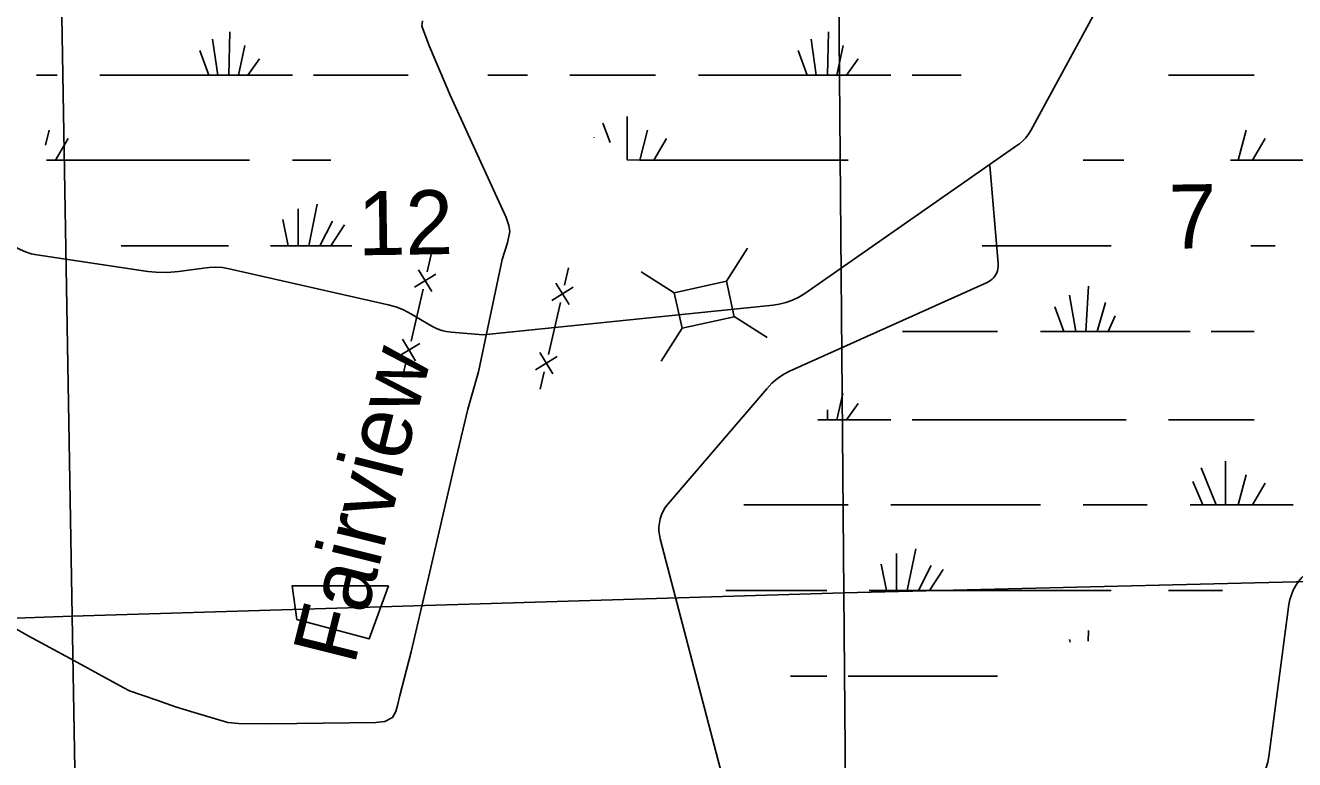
# Model space of a CAD drawing. Extents: x 2480962 to 2688785, y 277103 to 599240.
# Drawn here: x 2574761 to 2583671, y 517609 to 522766 of the extents above; entities that cross this region are included whole.
import ezdxf

# ---------------------------------------------------------------- set-up
doc = ezdxf.new("R2010")
doc.units = 0
for name, color, linetype in [('Level 31', 7, 'Continuous'), ('Local Roads Improved', 7, 'Continuous'), ('Local Roads Related Text', 7, 'Continuous'), ('Section Lines', 7, 'Continuous'), ('Section Numbers', 7, 'Continuous'), ('Swamps', 7, 'Continuous'), ('Township and Range lines', 7, 'Continuous'), ('Uninventoried Roads and Features', 7, 'Continuous')]:
    doc.layers.add(name, color=color, linetype=linetype)

msp = doc.modelspace()

# ---------------------------------------------------------------- linework, layer by layer
at = {"layer": 'Level 31'}
msp.add_lwpolyline([(2577309.393, 518829.591), (2577174.226, 518457.631), (2576667.35, 518592.889), (2576633.558, 518829.591)], close=True, dxfattribs=at)
at = {"layer": 'Local Roads Improved'}
msp.add_lwpolyline([(2577549.119, 522796.992), (2577544.664, 522761.357), (2577598.118, 522616.587), (2577742.888, 522275.821), (2578137.107, 521416.112), (2578154.925, 521360.431), (2578161.606, 521318.114), (2578146.016, 521237.934), (2578108.153, 521122.118), (2577941.111, 520333.68), (2577867.612, 520070.867), (2577774.069, 519676.648), (2577600.345, 518928.299), (2577468.939, 518367.038), (2577388.759, 518059.681), (2577373.168, 517990.637), (2577362.032, 517948.32), (2577337.532, 517906.002), (2577284.079, 517877.048), (2577221.717, 517870.367), (2576667.137, 517863.685), (2576477.823, 517861.458), (2576257.327, 517863.685), (2576181.602, 517870.367), (2575945.516, 517939.411), (2575814.109, 517979.501), (2575684.93, 518026.273), (2575493.389, 518093.089), (2575446.617, 518115.362), (2575101.397, 518304.676), (2574903.174, 518413.81), (2574780.676, 518478.4), (2574549.044, 518609.806)], dxfattribs=at)
at = {"layer": 'Section Lines'}
for p, q in [((2574998.404, 523939.348), (2575089.399, 518617.277)), ((2585515.542, 518903.234), (2580507.255, 518781.16)), ((2580507.255, 518781.16), (2575089.398, 518617.277)), ((2575089.399, 518617.278), (2569807.717, 518432.617)), ((2575089.398, 518617.277), (2575180.081, 513260.41))]:
    msp.add_line(p, q, dxfattribs=at)
at = {"layer": 'Swamps'}
for points in [[(2576197.322, 522720.197), (2576189.826, 522415.885)], [(2580398.569, 522720.197), (2580391.073, 522415.854)], [(2576074.823, 522668.257), (2576111.826, 522415.884)], [(2580276.07, 522668.259), (2580313.323, 522415.885)], [(2575985.824, 522590.319), (2576048.826, 522415.883)], [(2576301.073, 522623.699), (2576256.576, 522415.886)], [(2580187.071, 522590.319), (2580250.073, 522415.884)], [(2580502.57, 522623.699), (2580458.073, 522415.855)], [(2576405.074, 522530.919), (2576323.576, 522415.887)], [(2580606.321, 522530.92), (2580524.823, 522415.856)], [(2574838.827, 522415.865), (2574983.576, 522415.867)], [(2575284.326, 522415.871), (2576048.826, 522415.883)], [(2576048.826, 522415.883), (2576111.826, 522415.884)], [(2576111.826, 522415.884), (2576189.826, 522415.885)], [(2576189.826, 522415.885), (2576256.576, 522415.886)], [(2576256.576, 522415.886), (2576323.576, 522415.887)], [(2576323.576, 522415.887), (2576635.325, 522415.861)], [(2576783.575, 522415.863), (2577448.075, 522415.873)], [(2578008.324, 522415.881), (2578286.824, 522415.886)], [(2578583.824, 522415.859), (2579185.074, 522415.868)], [(2579485.573, 522415.873), (2580250.073, 522415.884)], [(2580250.073, 522415.884), (2580313.323, 522415.885)], [(2580313.323, 522415.885), (2580391.073, 522415.854)], [(2580391.073, 522415.854), (2580458.073, 522415.855)], [(2580458.073, 522415.855), (2580524.823, 522415.856)], [(2580524.823, 522415.856), (2580836.572, 522415.861)], [(2580985.072, 522415.863), (2581330.072, 522415.868)], [(2582785.071, 522415.859), (2583386.321, 522415.868)], [(2579073.581, 521818.336), (2578984.581, 521822.054), (2578984.577, 522126.397)], [(2574928.081, 522029.898), (2574902.082, 521925.961)], [(2578813.828, 522078.145), (2578865.829, 521944.521)], [(2579129.328, 522029.9), (2579073.581, 521818.336)], [(2583330.575, 522029.869), (2583275.078, 521818.338)], [(2575061.582, 521970.495), (2574972.584, 521818.338)], [(2578754.329, 521981.644), (2578754.329, 521977.925)], [(2579262.829, 521970.496), (2579173.831, 521818.338)], [(2583464.326, 521970.496), (2583375.078, 521818.339)], [(2574909.334, 521818.337), (2574972.584, 521818.338)], [(2574972.584, 521818.338), (2576334.583, 521818.327)], [(2576635.333, 521818.332), (2576904.723, 521818.336)], [(2579073.581, 521818.336), (2579173.831, 521818.338)], [(2579173.831, 521818.338), (2580535.83, 521818.327)], [(2582187.579, 521818.321), (2582472.829, 521818.326)], [(2583220.236, 521818.337), (2583275.078, 521818.338)], [(2583275.078, 521818.338), (2583375.078, 521818.339)], [(2583375.078, 521818.339), (2584737.327, 521818.329)], [(2576676.087, 521476.896), (2576676.09, 521217.084)], [(2576809.586, 521510.303), (2576750.34, 521217.086)], [(2576568.338, 521402.644), (2576605.59, 521217.083)], [(2576917.338, 521391.525), (2576828.09, 521217.087)], [(2577002.588, 521365.557), (2576906.09, 521217.088)], [(2575432.841, 521217.097), (2576186.09, 521217.077)], [(2576483.09, 521217.082), (2576605.59, 521217.083)], [(2576605.59, 521217.083), (2576676.09, 521217.084)], [(2576676.09, 521217.084), (2576750.34, 521217.086)], [(2576750.34, 521217.086), (2576828.09, 521217.087)], [(2576828.09, 521217.087), (2576906.09, 521217.088)], [(2576906.09, 521217.088), (2577052.213, 521217.09)], [(2581478.586, 521217.094), (2582384.086, 521217.076)], [(2583362.385, 521217.091), (2583534.835, 521217.094)], [(2582091.09, 520871.917), (2582135.593, 520615.825)], [(2582224.589, 520935.012), (2582206.093, 520615.826)], [(2581987.091, 520790.259), (2582050.093, 520615.824)], [(2582343.34, 520819.952), (2582284.093, 520615.827)], [(2582410.091, 520727.173), (2582361.843, 520615.828)], [(2580918.094, 520615.838), (2581586.343, 520615.848)], [(2581886.843, 520615.852), (2582050.093, 520615.824)], [(2582050.093, 520615.824), (2582135.593, 520615.825)], [(2582135.593, 520615.825), (2582206.093, 520615.826)], [(2582206.093, 520615.826), (2582284.093, 520615.827)], [(2582284.093, 520615.827), (2582361.843, 520615.828)], [(2582361.843, 520615.828), (2582937.092, 520615.837)], [(2583085.592, 520615.839), (2583386.342, 520615.844)], [(2580498.849, 520181.614), (2580457.852, 519996.021)], [(2580391.101, 520066.551), (2580391.102, 519996.02)], [(2580606.35, 520111.085), (2580524.852, 519996.022)], [(2580324.352, 519996.05), (2580391.102, 519996.02)], [(2580391.102, 519996.02), (2580457.852, 519996.021)], [(2580457.852, 519996.021), (2580524.852, 519996.022)], [(2580524.852, 519996.022), (2580836.601, 519996.027)], [(2580985.101, 519996.029), (2582488.1, 519996.02)], [(2582785.1, 519996.024), (2583386.349, 519996.033)], [(2583185.853, 519706.531), (2583185.856, 519398.501)], [(2583015.104, 519658.279), (2583119.107, 519398.5)], [(2583330.604, 519610.034), (2583274.856, 519398.503)], [(2582955.855, 519561.81), (2583026.357, 519398.499)], [(2583464.104, 519550.661), (2583375.106, 519398.504)], [(2579804.859, 519398.513), (2580535.859, 519398.492)], [(2580836.608, 519398.497), (2581886.858, 519398.482)], [(2582187.607, 519398.486), (2582636.607, 519398.493)], [(2582937.107, 519398.497), (2583026.357, 519398.499)], [(2583026.357, 519398.499), (2583119.107, 519398.5)], [(2583119.107, 519398.5), (2583185.856, 519398.501)], [(2583185.856, 519398.501), (2583274.856, 519398.503)], [(2583274.856, 519398.503), (2583375.106, 519398.504)], [(2583375.106, 519398.504), (2583660.856, 519398.508)], [(2581010.862, 519090.438), (2580951.616, 518797.251)], [(2580769.613, 518982.81), (2580806.866, 518797.248)], [(2580877.363, 519057.062), (2580877.366, 518797.249)], [(2581118.613, 518971.691), (2581029.615, 518797.252)], [(2581203.864, 518945.692), (2581107.365, 518797.253)], [(2579678.617, 518797.263), (2580387.366, 518797.242)], [(2580684.366, 518797.247), (2580806.866, 518797.248)], [(2580806.866, 518797.248), (2580877.366, 518797.249)], [(2580877.366, 518797.249), (2580951.616, 518797.251)], [(2580951.616, 518797.251), (2581029.615, 518797.252)], [(2581029.615, 518797.252), (2581107.365, 518797.253)], [(2581107.365, 518797.253), (2582384.114, 518797.241)], [(2582785.114, 518797.247), (2583163.614, 518797.253)], [(2582091.119, 518452.082), (2582094.619, 518433.519)], [(2582224.618, 518515.178), (2582220.869, 518440.959)], [(2580131.373, 518195.99), (2580387.373, 518195.994)], [(2580535.873, 518195.996), (2581586.122, 518196.012)]]:
    msp.add_lwpolyline(points, dxfattribs=at)
at = {"layer": 'Township and Range lines'}
for p, q in [((2580507.255, 518781.16), (2580460.591, 524097.398)), ((2580552.502, 513391.537), (2580507.255, 518781.16))]:
    msp.add_line(p, q, dxfattribs=at)
at = {"layer": 'Uninventoried Roads and Features'}
for p, q in [((2582388.16, 523075.49), (2581818.593, 522027.913)), ((2581728.807, 521927.545), (2580232.068, 520883.3)), ((2581590.468, 521094.742), (2581530.508, 521781.835)), ((2575620.875, 521038.708), (2574842.098, 521154.398)), ((2577581.932, 521034.065), (2577610.333, 521155.796)), ((2579682.141, 520969.915), (2579829.756, 521201.885)), ((2576030.1, 521064.219), (2575836.44, 521037.558)), ((2577308.662, 520803.519), (2576191.593, 521057.229)), ((2577521.066, 521048.266), (2577614.395, 520898.134)), ((2578545.999, 520941.381), (2578574.4, 521063.112)), ((2579316.071, 520888.563), (2579084.1, 521036.178)), ((2577492.664, 520926.536), (2577642.797, 521019.864)), ((2578485.133, 520955.582), (2578578.462, 520805.45)), ((2579682.141, 520969.915), (2579316.071, 520888.563)), ((2579737.677, 520720.011), (2579682.141, 520969.915)), ((2580140.818, 520345.786), (2581511.715, 520960.66)), ((2577468.324, 520547.143), (2577553.53, 520912.335)), ((2578456.731, 520833.852), (2578606.864, 520927.18)), ((2579316.071, 520888.563), (2579371.607, 520638.659)), ((2580011.025, 520801.242), (2577974.736, 520593.311)), ((2578432.391, 520454.459), (2578517.597, 520819.651)), ((2577614.132, 520654.405), (2577467.441, 520740.6)), ((2579371.607, 520638.659), (2579737.677, 520720.011)), ((2579736.076, 520721.03), (2579968.047, 520573.415)), ((2577974.736, 520593.311), (2577749.106, 520611.716)), ((2579371.607, 520638.659), (2579223.992, 520406.688)), ((2577379.057, 520439.614), (2577529.189, 520532.942)), ((2577407.459, 520561.344), (2577500.787, 520411.212)), ((2577411.52, 520303.682), (2577439.922, 520425.413)), ((2578343.124, 520346.93), (2578493.256, 520440.258)), ((2578371.526, 520468.66), (2578464.854, 520318.528)), ((2578375.587, 520210.998), (2578403.989, 520332.729)), ((2579274.301, 519407.023), (2579965.378, 520214.541)), ((2579755.184, 517109.219), (2579217.367, 519158.989)), ((2583489.065, 517630.961), (2583631.111, 518697.917))]:
    msp.add_line(p, q, dxfattribs=at)
for points in [[(2581818.593, 522027.913), (2581802.55, 522001.766), (2581783.861, 521977.439), (2581762.731, 521955.198), (2581739.394, 521935.288), (2581728.807, 521927.545)], [(2574842.098, 521154.398), (2574801.475, 521162.626), (2574761.935, 521175.055), (2574723.911, 521191.549), (2574687.818, 521211.927), (2574654.054, 521235.966), (2574622.988, 521263.402), (2574622.917, 521263.472)], [(2575836.44, 521037.558), (2575757.085, 521030.841), (2575677.462, 521032.455), (2575620.875, 521038.708)], [(2576191.593, 521057.229), (2576145.046, 521065.265), (2576097.915, 521068.392), (2576050.714, 521066.576), (2576030.1, 521064.219)], [(2581511.715, 520960.66), (2581524.21, 520967.07), (2581535.967, 520974.752), (2581546.857, 520983.619), (2581556.76, 520993.577), (2581565.568, 521004.515), (2581573.185, 521016.313), (2581579.525, 521028.844), (2581584.522, 521041.968), (2581588.12, 521055.543), (2581590.279, 521069.42), (2581590.975, 521083.446), (2581590.468, 521094.742)], [(2580232.068, 520883.3), (2580190.33, 520857.318), (2580146.105, 520835.841), (2580099.876, 520819.104), (2580052.152, 520807.291), (2580011.025, 520801.242)], [(2577467.441, 520740.6), (2577415.71, 520767.458), (2577361.456, 520788.762), (2577308.662, 520803.519)], [(2577749.106, 520611.716), (2577716.185, 520616.145), (2577683.907, 520623.992), (2577652.626, 520635.169), (2577622.685, 520649.555), (2577614.132, 520654.405)], [(2579965.378, 520214.541), (2580001.479, 520252.506), (2580041.35, 520286.492), (2580084.556, 520316.122), (2580130.622, 520341.075), (2580140.818, 520345.786)], [(2579217.367, 519158.989), (2579211.542, 519187.112), (2579208.689, 519215.689), (2579208.839, 519244.409), (2579211.989, 519272.955), (2579218.107, 519301.015), (2579227.124, 519328.282), (2579238.941, 519354.458), (2579253.43, 519379.254), (2579270.432, 519402.4), (2579274.301, 519407.023)], [(2583631.111, 518697.917), (2583637.682, 518733.085), (2583647.894, 518767.375), (2583661.633, 518800.41), (2583678.751, 518831.827), (2583699.058, 518861.283), (2583722.334, 518888.454), (2583733.166, 518899.336)], [(2583405.051, 517425.913), (2583430.597, 517463.82), (2583452.042, 517504.189), (2583469.148, 517546.579), (2583481.731, 517590.524), (2583489.064, 517630.961)]]:
    msp.add_lwpolyline(points, dxfattribs=at)

# ---------------------------------------------------------------- texts
at = {"layer": 'Local Roads Related Text'}
msp.add_text('Fairview', height=450, rotation=76.0060639, dxfattribs=at).set_placement((2577070.43, 518264.788))
at = {"layer": 'Section Numbers'}
for s, p in [('7', (2582790.758, 521197.168)), ('12', (2577097.292, 521150.821))]:
    msp.add_text(s, height=450, rotation=0.8220361, dxfattribs=at).set_placement(p)

doc.saveas('drawing.dxf')
